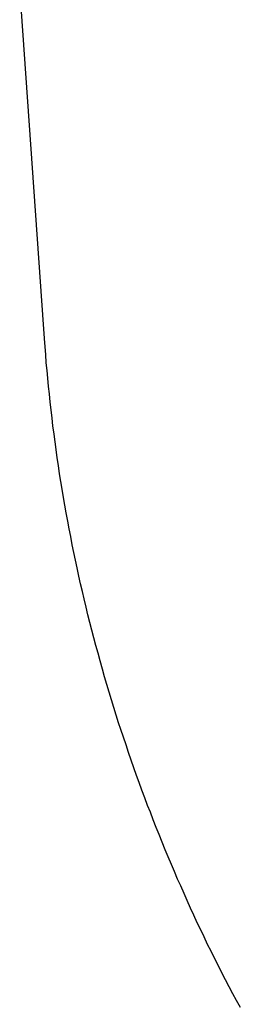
# Model space of a CAD drawing. Extents: x 1107 to 4046, y 937 to 3355.
# Tile 510 of 656: x 2234.584 to 2234.902, y 2651.33 to 2652.747. Entities that reach past the tile are written whole.
import ezdxf

# ---------------------------------------------------------------- set-up
doc = ezdxf.new("R2010")
doc.units = 0
doc.layers.add('KF_VIDA_L___C_REAR', color=7, linetype='CONTINUOUS')

# ---------------------------------------------------------------- blocks, each defined once
blk = doc.blocks.new('KF_VIDA_L___C_REAR')
at = {"layer": 'KF_VIDA_L___C_REAR'}
blk.add_line((47.640838, 963.074954), (47.605126, 963.585339), dxfattribs=at)
blk.add_polyline3d([(47.923, 962.112, 0), (47.9175, 962.122, 0), (47.9122, 962.132, 0), (47.9068, 962.142, 0), (47.9016, 962.152, 0), (47.8963, 962.162, 0), (47.8911, 962.173, 0), (47.886, 962.183, 0), (47.8809, 962.193, 0), (47.8759, 962.203, 0), (47.8709, 962.214, 0), (47.8659, 962.224, 0), (47.861, 962.234, 0), (47.8562, 962.245, 0), (47.8514, 962.255, 0), (47.8466, 962.266, 0), (47.8419, 962.276, 0), (47.8372, 962.287, 0), (47.8326, 962.297, 0), (47.8281, 962.308, 0), (47.8236, 962.318, 0), (47.8191, 962.329, 0), (47.8147, 962.339, 0), (47.8103, 962.35, 0), (47.806, 962.361, 0), (47.8018, 962.371, 0), (47.7976, 962.382, 0), (47.7934, 962.393, 0), (47.7893, 962.403, 0), (47.7852, 962.414, 0), (47.7812, 962.425, 0), (47.7773, 962.436, 0), (47.7734, 962.446, 0), (47.7695, 962.457, 0), (47.7657, 962.468, 0), (47.762, 962.479, 0), (47.7583, 962.49, 0), (47.7546, 962.501, 0), (47.751, 962.512, 0), (47.7475, 962.522, 0), (47.744, 962.533, 0), (47.7406, 962.544, 0), (47.7372, 962.555, 0), (47.7339, 962.566, 0), (47.7306, 962.577, 0), (47.7274, 962.588, 0), (47.7242, 962.599, 0), (47.7211, 962.611, 0), (47.718, 962.622, 0), (47.715, 962.633, 0), (47.712, 962.644, 0), (47.7091, 962.655, 0), (47.7063, 962.666, 0), (47.7035, 962.677, 0), (47.7008, 962.688, 0), (47.6981, 962.7, 0), (47.6955, 962.711, 0), (47.6929, 962.722, 0), (47.6904, 962.733, 0), (47.6879, 962.745, 0), (47.6855, 962.756, 0), (47.6832, 962.767, 0), (47.6809, 962.778, 0), (47.6786, 962.79, 0), (47.6764, 962.801, 0), (47.6743, 962.812, 0), (47.6722, 962.824, 0), (47.6702, 962.835, 0), (47.6683, 962.846, 0), (47.6664, 962.858, 0), (47.6645, 962.869, 0), (47.6627, 962.88, 0), (47.661, 962.892, 0), (47.6593, 962.903, 0), (47.6577, 962.915, 0), (47.6561, 962.926, 0), (47.6546, 962.937, 0), (47.6531, 962.949, 0), (47.6517, 962.96, 0), (47.6504, 962.972, 0), (47.6491, 962.983, 0), (47.6479, 962.995, 0), (47.6467, 963.006, 0), (47.6456, 963.018, 0), (47.6445, 963.029, 0), (47.6435, 963.04, 0), (47.6426, 963.052, 0), (47.6417, 963.063, 0), (47.6408, 963.075, 0)], dxfattribs=at)

msp = doc.modelspace()

# ---------------------------------------------------------------- block references
at = {"layer": 'KF_VIDA_L___C_REAR'}
msp.add_blockref('KF_VIDA_L___C_REAR', (2186.9791, 1689.2132), dxfattribs=at)

doc.saveas('drawing.dxf')
